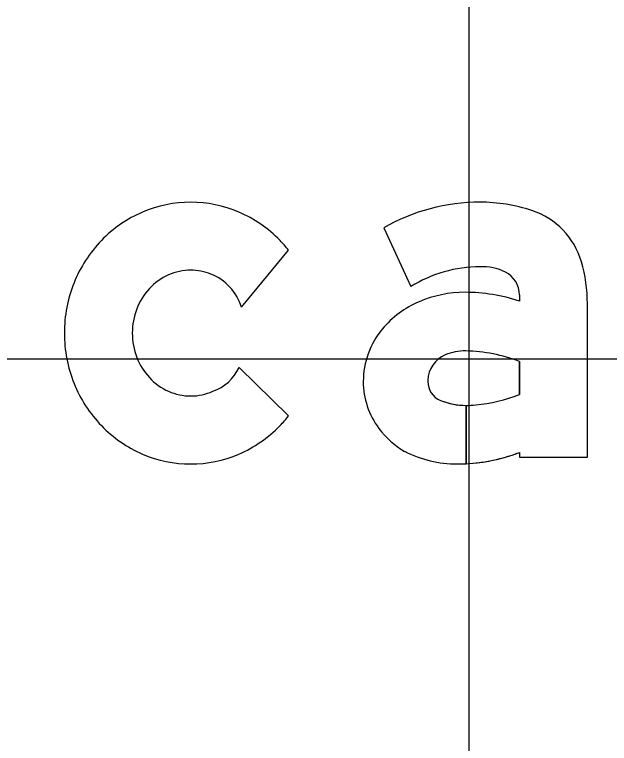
# Model space of a CAD drawing. Extents: x 1797809 to 2198143, y 249608 to 1237864.
# Drawn here: x 2196477.225 to 2196479.164, y 1237195.854 to 1237198.228 of the extents above; entities that cross this region are included whole.
import ezdxf

# ---------------------------------------------------------------- set-up
doc = ezdxf.new("R2010")
doc.units = 0
for name, color, linetype in [('GSBWFILL', 7, 'Continuous'), ('GSCOLORFILL', 7, 'Continuous'), ('GSOUTLINE', 7, 'Continuous'), ('GSSHT', 7, 'Continuous')]:
    doc.layers.add(name, color=color, linetype=linetype)

msp = doc.modelspace()

# ---------------------------------------------------------------- linework, layer by layer
at = {"layer": 'GSBWFILL'}
for p, q in [((2196477.9643, 1237197.2752), (2196478.118, 1237197.4608)), ((2196478.118, 1237196.9211), (2196477.9566, 1237197.0791))]:
    msp.add_line(p, q, dxfattribs=at)
for points in [[(2196478.4282, 1237197.5341), (2196478.5171, 1237197.3422)], [(2196478.8709, 1237197.3152), (2196478.8709, 1237197.2948)], [(2196478.8709, 1237196.8023), (2196478.8709, 1237196.7868), (2196479.0924, 1237196.7868), (2196479.0924, 1237197.2864)], [(2196478.8709, 1237197.0988), (2196478.8709, 1237196.9912)], [(2196478.6966, 1237196.7654), (2196478.6966, 1237196.9554)], [(2196478.6966, 1237196.9554), (2196478.6966, 1237196.7654)]]:
    msp.add_lwpolyline(points, dxfattribs=at)
for centre, major_axis, start_param, end_param in [((2196477.7991, 1237197.219), (0, 0.3983), 0, 0.404999), ((2196477.7991, 1237197.219), (0, 0.3983), 5.878187, 6.283185), ((2196478.7423, 1237196.9826), (0, 0.6347), 0, 0.517719), ((2196478.7423, 1237197.0753), (0, 0.542), 5.96613, 6.283185), ((2196478.8336, 1237197.3535), (0, 0.2491), 4.997165, 5.96613), ((2196477.805, 1237197.2054), (0, 0.4131), 0.404999, 0.80258), ((2196477.7933, 1237197.2054), (0, 0.4131), 5.480605, 5.878187), ((2196477.814, 1237197.1966), (0, 0.4257), 0.80258, 1.190101), ((2196477.7843, 1237197.1966), (0, 0.4257), 5.381938, 5.480605), ((2196478.6044, 1237197.2864), (0, 0.4879), 4.712389, 4.997165), ((2196477.7991, 1237197.2184), (0, 0.1774), 0, 0.419139), ((2196477.7991, 1237197.2184), (0, 0.1774), 5.902947, 6.283185), ((2196478.7423, 1237196.9826), (0, 0.4243), 0, 0.559495), ((2196478.7503, 1237197.2393), (0, 0.1678), 5.822746, 6.330435), ((2196477.8051, 1237197.2051), (0, 0.192), 0.419139, 0.821819), ((2196477.8038, 1237197.2272), (0, 0.1675), 5.002891, 5.909172), ((2196478.7879, 1237197.3152), (0, 0.083), 4.712389, 5.822746), ((2196477.8281, 1237197.191), (0, 0.4409), 1.190101, 1.570796), ((2196477.8143, 1237197.1965), (0, 0.2046), 0.821819, 1.20321), ((2196478.6933, 1237196.9441), (0, 0.3797), 0, 0.404512), ((2196478.6933, 1237196.7648), (0, 0.559), 5.959871, 6.283185), ((2196478.6673, 1237197.0006), (0, 0.3175), 0.399285, 0.87593), ((2196477.8287, 1237197.191), (0, 0.22), 1.20321, 1.570796), ((2196477.8281, 1237197.191), (0, 0.4409), 1.570796, 1.951491), ((2196477.8287, 1237197.191), (0, 0.22), 1.570796, 1.938383), ((2196478.6283, 1237197.0331), (0, 0.2667), 0.87593, 1.570796), ((2196477.8143, 1237197.1854), (0, 0.2046), 1.938383, 2.319773), ((2196478.6661, 1237197.0334), (0, 0.0941), 0.408547, 1.530785), ((2196478.6923, 1237196.9728), (0, 0.1601), 6.259455, 6.691732), ((2196478.6807, 1237196.5887), (0, 0.5444), 5.926185, 6.254823), ((2196477.8223, 1237197.1409), (0, 0.1478), 3.479501, 4.280948), ((2196477.8051, 1237197.1768), (0, 0.192), 2.319773, 2.722453), ((2196477.814, 1237197.1853), (0, 0.4257), 1.951491, 2.339013), ((2196478.6165, 1237197.0331), (0, 0.2549), 1.570796, 2.21394), ((2196478.6722, 1237197.0331), (0, 0.1002), 1.530785, 1.570796), ((2196478.6384, 1237197.0331), (0, 0.0664), 1.570796, 2.757027), ((2196477.7991, 1237197.1635), (0, 0.1774), 2.722453, 3.141593), ((2196477.7991, 1237197.1635), (0, 0.1774), 3.141593, 3.560732), ((2196478.6966, 1237197.1768), (0, 0.2214), 2.757027, 3.141593), ((2196478.6837, 1237197.4675), (0, 0.5118), 3.228562, 3.516221), ((2196478.6966, 1237197.1768), (0, 0.2214), 3.141843, 3.28451), ((2196477.7843, 1237197.1853), (0, 0.4257), 3.944173, 4.04284), ((2196477.805, 1237197.1766), (0, 0.4131), 2.339013, 2.736594), ((2196477.7933, 1237197.1766), (0, 0.4131), 3.546591, 3.944173), ((2196478.6391, 1237197.0501), (0, 0.2832), 2.21394, 2.611125), ((2196478.6681, 1237197.1457), (0, 0.381), 2.672443, 3.141593), ((2196478.6681, 1237197.3299), (0, 0.5652), 3.192057, 3.508644), ((2196477.7991, 1237197.163), (0, 0.3983), 2.736594, 3.141593), ((2196477.7991, 1237197.163), (0, 0.3983), 3.141593, 3.546591), ((2196478.6681, 1237197.3299), (0, 0.5652), 3.141593, 3.191959)]:
    msp.add_ellipse(centre, major_axis=major_axis, ratio=0.999994, start_param=start_param, end_param=end_param, dxfattribs=at)
at = {"layer": 'GSCOLORFILL'}
for p, q in [((2196477.9643, 1237197.2752), (2196478.118, 1237197.4608)), ((2196478.118, 1237196.9211), (2196477.9566, 1237197.0791))]:
    msp.add_line(p, q, dxfattribs=at)
for points in [[(2196478.4282, 1237197.5341), (2196478.5171, 1237197.3422)], [(2196478.8709, 1237197.3152), (2196478.8709, 1237197.2948)], [(2196478.8709, 1237196.8023), (2196478.8709, 1237196.7868), (2196479.0924, 1237196.7868), (2196479.0924, 1237197.2864)], [(2196478.8709, 1237197.0988), (2196478.8709, 1237196.9912)], [(2196478.6966, 1237196.7654), (2196478.6966, 1237196.9554)], [(2196478.6966, 1237196.9554), (2196478.6966, 1237196.7654)]]:
    msp.add_lwpolyline(points, dxfattribs=at)
for centre, major_axis, start_param, end_param in [((2196477.7991, 1237197.219), (0, 0.3983), 0, 0.404999), ((2196477.7991, 1237197.219), (0, 0.3983), 5.878187, 6.283185), ((2196478.7423, 1237196.9826), (0, 0.6347), 0, 0.517719), ((2196478.7423, 1237197.0753), (0, 0.542), 5.96613, 6.283185), ((2196478.8336, 1237197.3535), (0, 0.2491), 4.997165, 5.96613), ((2196477.805, 1237197.2054), (0, 0.4131), 0.404999, 0.80258), ((2196477.7933, 1237197.2054), (0, 0.4131), 5.480605, 5.878187), ((2196477.814, 1237197.1966), (0, 0.4257), 0.80258, 1.190101), ((2196477.7843, 1237197.1966), (0, 0.4257), 5.381938, 5.480605), ((2196478.6044, 1237197.2864), (0, 0.4879), 4.712389, 4.997165), ((2196477.7991, 1237197.2184), (0, 0.1774), 0, 0.419139), ((2196477.7991, 1237197.2184), (0, 0.1774), 5.902947, 6.283185), ((2196478.7423, 1237196.9826), (0, 0.4243), 0, 0.559495), ((2196478.7503, 1237197.2393), (0, 0.1678), 5.822746, 6.330435), ((2196477.8051, 1237197.2051), (0, 0.192), 0.419139, 0.821819), ((2196477.8038, 1237197.2272), (0, 0.1675), 5.002891, 5.909172), ((2196478.7879, 1237197.3152), (0, 0.083), 4.712389, 5.822746), ((2196477.8281, 1237197.191), (0, 0.4409), 1.190101, 1.570796), ((2196477.8143, 1237197.1965), (0, 0.2046), 0.821819, 1.20321), ((2196478.6933, 1237196.9441), (0, 0.3797), 0, 0.404512), ((2196478.6933, 1237196.7648), (0, 0.559), 5.959871, 6.283185), ((2196478.6673, 1237197.0006), (0, 0.3175), 0.399285, 0.87593), ((2196477.8287, 1237197.191), (0, 0.22), 1.20321, 1.570796), ((2196477.8281, 1237197.191), (0, 0.4409), 1.570796, 1.951491), ((2196477.8287, 1237197.191), (0, 0.22), 1.570796, 1.938383), ((2196478.6283, 1237197.0331), (0, 0.2667), 0.87593, 1.570796), ((2196477.8143, 1237197.1854), (0, 0.2046), 1.938383, 2.319773), ((2196478.6661, 1237197.0334), (0, 0.0941), 0.408547, 1.530785), ((2196478.6923, 1237196.9728), (0, 0.1601), 6.259455, 6.691732), ((2196478.6807, 1237196.5887), (0, 0.5444), 5.926185, 6.254823), ((2196477.8223, 1237197.1409), (0, 0.1478), 3.479501, 4.280948), ((2196477.8051, 1237197.1768), (0, 0.192), 2.319773, 2.722453), ((2196477.814, 1237197.1853), (0, 0.4257), 1.951491, 2.339013), ((2196478.6165, 1237197.0331), (0, 0.2549), 1.570796, 2.21394), ((2196478.6722, 1237197.0331), (0, 0.1002), 1.530785, 1.570796), ((2196478.6384, 1237197.0331), (0, 0.0664), 1.570796, 2.757027), ((2196477.7991, 1237197.1635), (0, 0.1774), 2.722453, 3.141593), ((2196477.7991, 1237197.1635), (0, 0.1774), 3.141593, 3.560732), ((2196478.6966, 1237197.1768), (0, 0.2214), 2.757027, 3.141593), ((2196478.6837, 1237197.4675), (0, 0.5118), 3.228562, 3.516221), ((2196478.6966, 1237197.1768), (0, 0.2214), 3.141843, 3.28451), ((2196477.7843, 1237197.1853), (0, 0.4257), 3.944173, 4.04284), ((2196477.805, 1237197.1766), (0, 0.4131), 2.339013, 2.736594), ((2196477.7933, 1237197.1766), (0, 0.4131), 3.546591, 3.944173), ((2196478.6391, 1237197.0501), (0, 0.2832), 2.21394, 2.611125), ((2196478.6681, 1237197.1457), (0, 0.381), 2.672443, 3.141593), ((2196478.6681, 1237197.3299), (0, 0.5652), 3.192057, 3.508644), ((2196477.7991, 1237197.163), (0, 0.3983), 2.736594, 3.141593), ((2196477.7991, 1237197.163), (0, 0.3983), 3.141593, 3.546591), ((2196478.6681, 1237197.3299), (0, 0.5652), 3.141593, 3.191959)]:
    msp.add_ellipse(centre, major_axis=major_axis, ratio=0.999994, start_param=start_param, end_param=end_param, dxfattribs=at)
at = {"layer": 'GSOUTLINE'}
for p, q in [((2196477.9643, 1237197.2752), (2196478.118, 1237197.4608)), ((2196478.118, 1237196.9211), (2196477.9566, 1237197.0791))]:
    msp.add_line(p, q, dxfattribs=at)
for points in [[(2196478.4282, 1237197.5341), (2196478.5171, 1237197.3422)], [(2196478.8709, 1237197.3152), (2196478.8709, 1237197.2948)], [(2196478.8709, 1237196.8023), (2196478.8709, 1237196.7868), (2196479.0924, 1237196.7868), (2196479.0924, 1237197.2864)], [(2196478.8709, 1237196.9912), (2196478.8709, 1237197.0988)]]:
    msp.add_lwpolyline(points, dxfattribs=at)
for centre, major_axis, start_param, end_param in [((2196477.7991, 1237197.219), (0, 0.3983), 0, 0.404999), ((2196477.7991, 1237197.219), (0, 0.3983), 5.878187, 6.283185), ((2196478.7423, 1237196.9826), (0, 0.6347), 6.283185, 6.800904), ((2196478.7423, 1237197.0753), (0, 0.542), 5.96613, 6.283185), ((2196478.8336, 1237197.3535), (0, 0.2491), 4.997165, 5.96613), ((2196477.805, 1237197.2054), (0, 0.4131), 0.404999, 0.80258), ((2196477.7933, 1237197.2054), (0, 0.4131), 5.480605, 5.878187), ((2196477.814, 1237197.1966), (0, 0.4257), 0.80258, 1.190101), ((2196477.7843, 1237197.1966), (0, 0.4257), 5.381938, 5.480605), ((2196478.6044, 1237197.2864), (0, 0.4879), 4.712389, 4.997165), ((2196477.7991, 1237197.2184), (0, 0.1774), 0, 0.419139), ((2196477.7991, 1237197.2184), (0, 0.1774), 5.902947, 6.283185), ((2196478.7423, 1237196.9826), (0, 0.4243), 0, 0.559495), ((2196478.7503, 1237197.2393), (0, 0.1678), 5.822746, 6.330435), ((2196477.8051, 1237197.2051), (0, 0.192), 0.419139, 0.821819), ((2196477.8038, 1237197.2272), (0, 0.1675), 5.002891, 5.909172), ((2196478.7879, 1237197.3152), (0, 0.083), 4.712389, 5.822746), ((2196477.8281, 1237197.191), (0, 0.4409), 1.190101, 1.570796), ((2196477.8143, 1237197.1965), (0, 0.2046), 0.821819, 1.20321), ((2196478.6933, 1237196.9441), (0, 0.3797), 0, 0.404512), ((2196478.6933, 1237196.7648), (0, 0.559), 5.959871, 6.283185), ((2196478.6673, 1237197.0006), (0, 0.3175), 0.399285, 0.87593), ((2196477.8287, 1237197.191), (0, 0.22), 1.20321, 1.570796), ((2196477.8281, 1237197.191), (0, 0.4409), 1.570796, 1.951491), ((2196477.8287, 1237197.191), (0, 0.22), 1.570796, 1.938383), ((2196478.6283, 1237197.0331), (0, 0.2667), 0.87593, 1.570796), ((2196477.8143, 1237197.1854), (0, 0.2046), 1.938383, 2.319773), ((2196478.6661, 1237197.0334), (0, 0.0941), 0.408547, 1.530785), ((2196478.6923, 1237196.9728), (0, 0.1601), 6.25958, 6.691732), ((2196478.6959, 1237197.1246), (0, 0.0083), 6.254787, 6.25958), ((2196478.6807, 1237196.5887), (0, 0.5444), 5.926185, 6.254787), ((2196477.8223, 1237197.1409), (0, 0.1478), 3.479501, 4.280948), ((2196477.8051, 1237197.1768), (0, 0.192), 2.319773, 2.722453), ((2196477.814, 1237197.1853), (0, 0.4257), 1.951491, 2.339013), ((2196478.6165, 1237197.0331), (0, 0.2549), 1.570796, 2.21394), ((2196478.6722, 1237197.0331), (0, 0.1002), 1.530785, 1.570796), ((2196478.6384, 1237197.0331), (0, 0.0664), 1.570796, 2.757027), ((2196477.7991, 1237197.1635), (0, 0.1774), 2.722453, 3.141593), ((2196477.7991, 1237197.1635), (0, 0.1774), 3.141593, 3.560732), ((2196478.6966, 1237197.1768), (0, 0.2214), 2.757027, 3.28451), ((2196478.6837, 1237197.4675), (0, 0.5118), 3.228562, 3.516221), ((2196477.7843, 1237197.1853), (0, 0.4257), 3.944173, 4.04284), ((2196477.805, 1237197.1766), (0, 0.4131), 2.339013, 2.736594), ((2196477.7933, 1237197.1766), (0, 0.4131), 3.546591, 3.944173), ((2196478.6391, 1237197.0501), (0, 0.2832), 2.21394, 2.611125), ((2196478.6681, 1237197.1457), (0, 0.381), 2.672443, 3.141593), ((2196478.6681, 1237197.3299), (0, 0.5652), 3.141593, 3.508644), ((2196477.7991, 1237197.163), (0, 0.3983), 2.736594, 3.141593), ((2196477.7991, 1237197.163), (0, 0.3983), 3.141593, 3.546591)]:
    msp.add_ellipse(centre, major_axis=major_axis, ratio=0.999994, start_param=start_param, end_param=end_param, dxfattribs=at)
at = {"layer": 'GSSHT'}
for p, q in [((2196478.7065, 1237163.1062), (2196478.7065, 1237223.1062)), ((2196544.7065, 1237197.1062), (2196414.7065, 1237197.1062))]:
    msp.add_line(p, q, dxfattribs=at)

doc.saveas('drawing.dxf')
